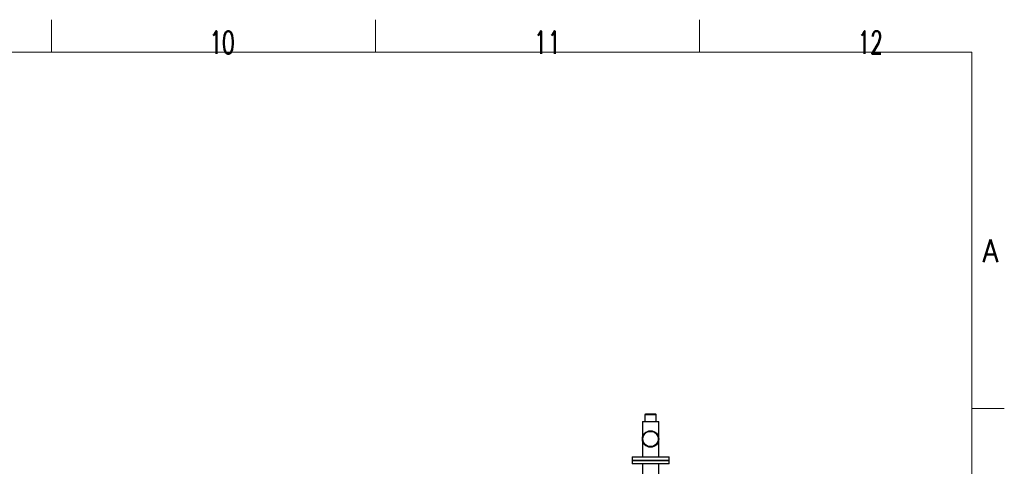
# Model space of a CAD drawing. Header units: inches. Extents: x 0 to 20790, y -12 to 14700.
# Tile 436 of 436: x 15474 to 20790, y 12287 to 14700. Entities that reach past the tile are written whole.
import ezdxf

# ---------------------------------------------------------------- set-up
doc = ezdxf.new("R2010")
doc.units = ezdxf.units.IN
doc.layers.add('1', color=7, linetype='Continuous', true_color=0xffffff)
doc.layers.add('210', color=7, linetype='Continuous', true_color=0xffffff)
doc.styles.add('latin_extended', font='simplex.shx')

msp = doc.modelspace()

# ---------------------------------------------------------------- linework, layer by layer
at = {"layer": '1', "color": 2, "linetype": 'Continuous', "lineweight": 25}
for p, q in [((18851.947, 12568.963), (18849.947, 12566.963)), ((18849.947, 12566.963), (18849.947, 12528.963)), ((18849.947, 12566.963), (18902.232, 12566.963)), ((18900.764, 12568.963), (18851.947, 12568.963)), ((18908.247, 12568.963), (18900.764, 12568.963)), ((18902.232, 12566.963), (18910.247, 12566.963)), ((18910.247, 12566.963), (18908.247, 12568.963)), ((18910.247, 12528.963), (18910.247, 12566.963)), ((18835.647, 12528.963), (18835.647, 12434.963)), ((18835.647, 12528.963), (18924.547, 12528.963)), ((18924.547, 12434.963), (18924.547, 12528.963)), ((18835.647, 12434.963), (18835.647, 12338.963)), ((18924.547, 12338.963), (18924.547, 12434.963)), ((18780.097, 12338.963), (18780.097, 12320.963)), ((18780.097, 12338.963), (18980.097, 12338.963)), ((18980.097, 12320.963), (18980.097, 12338.963)), ((18780.097, 12320.963), (18980.097, 12320.963)), ((18780.097, 12319.463), (18780.097, 12301.463)), ((18780.097, 12319.463), (18980.097, 12319.463)), ((18980.097, 12301.463), (18780.097, 12301.463)), ((18812.597, 12320.963), (18812.597, 12319.463)), ((18835.647, 12301.463), (18835.647, 12129.464)), ((18924.547, 12129.464), (18924.547, 12301.463)), ((18947.597, 12319.463), (18947.597, 12320.963)), ((18980.097, 12301.463), (18980.097, 12319.463))]:
    msp.add_line(p, q, dxfattribs=at)
for radius in [44.45, 42.45, 41.25]:
    msp.add_circle((18880.097, 12434.963), radius, dxfattribs=at)
at = {"layer": '210', "color": 7, "linetype": 'Continuous', "lineweight": 18}
for p, q in [((15645, 14525), (15645, 14700)), ((17395, 14525), (17395, 14700)), ((19145, 14525), (19145, 14700)), ((175, 14525), (20615, 14525)), ((20615, 175), (20615, 14525)), ((20790, 12600), (20615, 12600))]:
    msp.add_line(p, q, dxfattribs=at)

# ---------------------------------------------------------------- texts
at = {"layer": '210', "color": 211, "linetype": 'Continuous', "lineweight": 18, "char_height": 122.5, "attachment_point": 7, "line_spacing_factor": 0.963855, "style": 'latin_extended'}
for s, insert in [('\\W0.6453;10', (16498.412, 14515.64)), ('\\W0.7031;11', (18248.412, 14515.64)), ('\\W0.6453;12', (19998.412, 14515.64)), ('\\W0.8818;A', (20673.721, 13390.689))]:
    msp.add_mtext(s, dxfattribs=dict(at, insert=insert))

doc.saveas('drawing.dxf')
